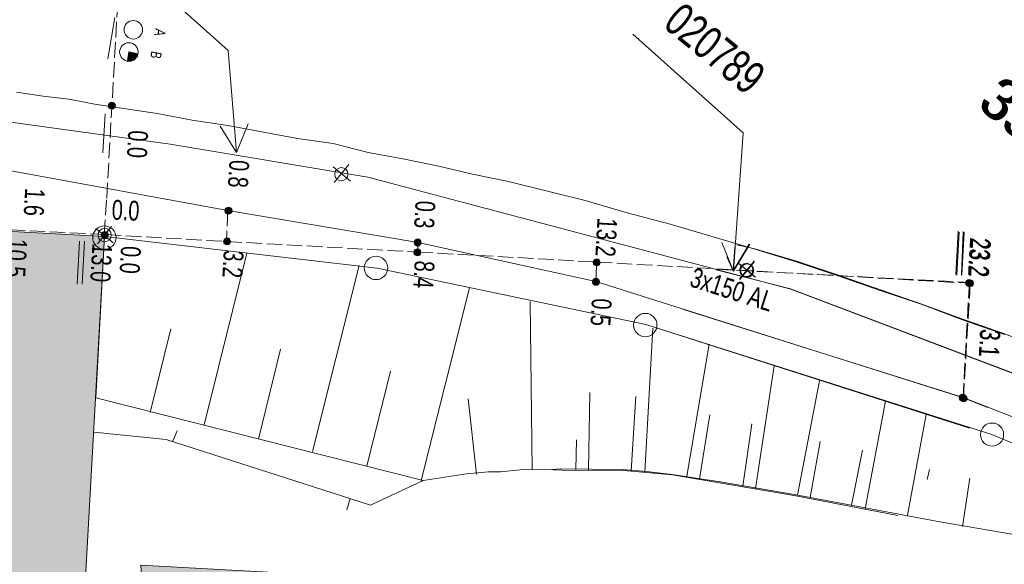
# Model space of a CAD drawing. Header units: metres. Extents: x -740 to 758, y -633 to 854.
# Tile 851 of 1056: x 131 to 158, y 279 to 293. Entities that reach past the tile are written whole.
import ezdxf

# ---------------------------------------------------------------- set-up
doc = ezdxf.new("R2010")
doc.units = ezdxf.units.M
doc.header["$MEASUREMENT"] = 0
doc.linetypes.add('416_125', pattern=[0.5408, 0.416, -0.1248])
for name, color, linetype in [('Grundkarte.LOVION', 7, 'Continuous'), ('Grundkarte_Text.LOVION', 7, 'Continuous'), ('Strom.LOVION', 7, 'Continuous'), ('StromBemass.LOVION', 7, 'Continuous'), ('Telko.LOVION', 7, 'Continuous')]:
    doc.layers.add(name, color=color, linetype=linetype)
doc.styles.add('ERSTELLTER_STIL_1', font='arial.ttf')

msp = doc.modelspace()

# ---------------------------------------------------------------- hatches: boundary and pattern name
at = {"layer": 'Grundkarte.LOVION', "linetype": 'Continuous', "lineweight": 18}
msp.add_hatch(color=9, dxfattribs=at).paths.add_polyline_path([(143.07, 265.52), (153.107, 277.733), (134.713, 278.742), (134.744, 278.125), (133.21, 278.093), (133.732, 287.572), (120.688, 288.277), (120.531, 284.745), (95.83, 285.876), (93.927, 285.986), (86.687, 286.283), (86.689, 285.958), (86.431, 281.647), (84.549, 281.847), (84.414, 278.997), (84.888, 278.984), (86.284, 278.914), (86.041, 274.752), (85.898, 272.285), (108.942, 271.169), (114.553, 270.919), (115.027, 270.906), (119.806, 270.694), (119.625, 266.804), (132.578, 266.12), (132.637, 267.633), (134.182, 267.548), (134.166, 266.807), (134.123, 266.035)])
at = {"layer": 'StromBemass.LOVION', "linetype": 'Continuous', "lineweight": 13}
for points in [[(134.005, 291.024), (134.012, 291.033), (134.017, 291.044), (134.022, 291.055), (134.025, 291.066), (134.026, 291.078), (134.026, 291.09), (134.025, 291.101), (134.022, 291.113), (134.017, 291.124), (134.011, 291.134), (134.004, 291.144), (133.996, 291.152), (133.987, 291.16), (133.977, 291.166), (133.966, 291.171), (133.955, 291.175), (133.944, 291.177), (133.932, 291.178), (133.92, 291.177), (133.908, 291.175), (133.897, 291.171), (133.886, 291.166), (133.876, 291.16), (133.867, 291.152), (133.859, 291.143), (133.852, 291.134), (133.847, 291.123), (133.842, 291.112), (133.839, 291.101), (133.838, 291.089), (133.838, 291.077), (133.84, 291.065), (133.842, 291.054), (133.847, 291.043), (133.853, 291.033), (133.86, 291.023), (133.868, 291.015), (133.877, 291.007), (133.887, 291.001), (133.898, 290.996), (133.909, 290.992), (133.921, 290.99), (133.932, 290.989), (133.944, 290.99), (133.956, 290.992), (133.967, 290.996), (133.978, 291.001), (133.988, 291.007), (133.997, 291.015)], [(134.005, 291.024), (134.012, 291.033), (134.017, 291.044), (134.022, 291.055), (134.025, 291.066), (134.026, 291.078), (134.026, 291.09), (134.025, 291.101), (134.022, 291.113), (134.017, 291.124), (134.011, 291.134), (134.004, 291.144), (133.996, 291.152), (133.987, 291.16), (133.977, 291.166), (133.966, 291.171), (133.955, 291.175), (133.944, 291.177), (133.932, 291.178), (133.92, 291.177), (133.908, 291.175), (133.897, 291.171), (133.886, 291.166), (133.876, 291.16), (133.867, 291.152), (133.859, 291.143), (133.852, 291.134), (133.847, 291.123), (133.842, 291.112), (133.839, 291.101), (133.838, 291.089), (133.838, 291.077), (133.84, 291.065), (133.842, 291.054), (133.847, 291.043), (133.853, 291.033), (133.86, 291.023), (133.868, 291.015), (133.877, 291.007), (133.887, 291.001), (133.898, 290.996), (133.909, 290.992), (133.921, 290.99), (133.932, 290.989), (133.944, 290.99), (133.956, 290.992), (133.967, 290.996), (133.978, 291.001), (133.988, 291.007), (133.997, 291.015)], [(137.137, 288.203), (137.144, 288.213), (137.15, 288.223), (137.154, 288.234), (137.157, 288.246), (137.159, 288.258), (137.159, 288.27), (137.157, 288.282), (137.154, 288.294), (137.15, 288.305), (137.144, 288.316), (137.137, 288.326), (137.128, 288.334), (137.119, 288.342), (137.109, 288.348), (137.098, 288.354), (137.086, 288.357), (137.074, 288.36), (137.062, 288.36), (137.05, 288.359), (137.038, 288.357), (137.027, 288.353), (137.016, 288.348), (137.006, 288.342), (136.997, 288.334), (136.988, 288.325), (136.981, 288.315), (136.975, 288.305), (136.971, 288.293), (136.968, 288.282), (136.967, 288.27), (136.967, 288.258), (136.968, 288.246), (136.971, 288.234), (136.976, 288.223), (136.982, 288.212), (136.989, 288.202), (136.997, 288.193), (137.006, 288.186), (137.017, 288.179), (137.028, 288.174), (137.039, 288.17), (137.051, 288.168), (137.063, 288.168), (137.075, 288.168), (137.087, 288.171), (137.098, 288.174), (137.109, 288.18), (137.12, 288.186), (137.129, 288.194)], [(137.102, 288.225), (137.106, 288.231), (137.11, 288.238), (137.113, 288.245), (137.115, 288.253), (137.116, 288.26), (137.116, 288.268), (137.115, 288.276), (137.113, 288.283), (137.11, 288.29), (137.106, 288.297), (137.102, 288.303), (137.096, 288.309), (137.09, 288.314), (137.084, 288.318), (137.077, 288.321), (137.069, 288.324), (137.062, 288.325), (137.054, 288.326), (137.046, 288.325), (137.039, 288.324), (137.031, 288.321), (137.024, 288.318), (137.018, 288.314), (137.012, 288.309), (137.007, 288.303), (137.002, 288.297), (136.999, 288.29), (136.996, 288.283), (136.994, 288.275), (136.993, 288.268), (136.993, 288.26), (136.994, 288.252), (136.996, 288.245), (136.999, 288.238), (137.002, 288.231), (137.007, 288.225), (137.012, 288.219), (137.018, 288.214), (137.025, 288.21), (137.032, 288.207), (137.039, 288.204), (137.047, 288.203), (137.054, 288.203), (137.062, 288.203), (137.07, 288.205), (137.077, 288.207), (137.084, 288.21), (137.091, 288.214), (137.097, 288.219)], [(133.814, 287.545), (133.821, 287.555), (133.827, 287.565), (133.831, 287.576), (133.834, 287.588), (133.835, 287.599), (133.835, 287.611), (133.834, 287.623), (133.831, 287.634), (133.826, 287.645), (133.821, 287.656), (133.814, 287.665), (133.805, 287.674), (133.796, 287.681), (133.786, 287.687), (133.776, 287.692), (133.764, 287.696), (133.753, 287.698), (133.741, 287.699), (133.729, 287.698), (133.718, 287.696), (133.707, 287.692), (133.696, 287.687), (133.686, 287.681), (133.677, 287.673), (133.669, 287.665), (133.662, 287.655), (133.656, 287.645), (133.652, 287.634), (133.649, 287.622), (133.648, 287.611), (133.648, 287.599), (133.649, 287.587), (133.652, 287.576), (133.657, 287.565), (133.662, 287.554), (133.669, 287.545), (133.677, 287.536), (133.686, 287.529), (133.696, 287.523), (133.707, 287.518), (133.718, 287.514), (133.73, 287.512), (133.742, 287.511), (133.753, 287.512), (133.765, 287.514), (133.776, 287.518), (133.787, 287.523), (133.797, 287.529), (133.806, 287.537)], [(133.826, 287.578), (133.83, 287.584), (133.834, 287.591), (133.837, 287.599), (133.839, 287.606), (133.84, 287.614), (133.84, 287.622), (133.839, 287.63), (133.837, 287.638), (133.834, 287.645), (133.83, 287.652), (133.825, 287.658), (133.82, 287.664), (133.814, 287.669), (133.807, 287.673), (133.8, 287.676), (133.792, 287.679), (133.785, 287.68), (133.777, 287.681), (133.769, 287.68), (133.761, 287.679), (133.754, 287.676), (133.747, 287.673), (133.74, 287.669), (133.734, 287.664), (133.729, 287.658), (133.724, 287.651), (133.72, 287.645), (133.717, 287.637), (133.715, 287.63), (133.714, 287.622), (133.714, 287.614), (133.715, 287.606), (133.717, 287.598), (133.72, 287.591), (133.724, 287.584), (133.729, 287.578), (133.734, 287.572), (133.74, 287.567), (133.747, 287.563), (133.754, 287.56), (133.762, 287.557), (133.769, 287.556), (133.777, 287.555), (133.785, 287.556), (133.793, 287.557), (133.8, 287.56), (133.807, 287.563), (133.814, 287.567), (133.82, 287.572)], [(133.826, 287.578), (133.83, 287.584), (133.834, 287.591), (133.837, 287.599), (133.839, 287.606), (133.84, 287.614), (133.84, 287.622), (133.839, 287.63), (133.837, 287.638), (133.834, 287.645), (133.83, 287.652), (133.825, 287.658), (133.82, 287.664), (133.814, 287.669), (133.807, 287.673), (133.8, 287.676), (133.792, 287.679), (133.785, 287.68), (133.777, 287.681), (133.769, 287.68), (133.761, 287.679), (133.754, 287.676), (133.747, 287.673), (133.74, 287.669), (133.734, 287.664), (133.729, 287.658), (133.724, 287.651), (133.72, 287.645), (133.717, 287.637), (133.715, 287.63), (133.714, 287.622), (133.714, 287.614), (133.715, 287.606), (133.717, 287.598), (133.72, 287.591), (133.724, 287.584), (133.729, 287.578), (133.734, 287.572), (133.74, 287.567), (133.747, 287.563), (133.754, 287.56), (133.762, 287.557), (133.769, 287.556), (133.777, 287.555), (133.785, 287.556), (133.793, 287.557), (133.8, 287.56), (133.807, 287.563), (133.814, 287.567), (133.82, 287.572)], [(133.826, 287.578), (133.83, 287.584), (133.834, 287.591), (133.837, 287.599), (133.839, 287.606), (133.84, 287.614), (133.84, 287.622), (133.839, 287.63), (133.837, 287.638), (133.834, 287.645), (133.83, 287.652), (133.825, 287.658), (133.82, 287.664), (133.814, 287.669), (133.807, 287.673), (133.8, 287.676), (133.792, 287.679), (133.785, 287.68), (133.777, 287.681), (133.769, 287.68), (133.761, 287.679), (133.754, 287.676), (133.747, 287.673), (133.74, 287.669), (133.734, 287.664), (133.729, 287.658), (133.724, 287.651), (133.72, 287.645), (133.717, 287.637), (133.715, 287.63), (133.714, 287.622), (133.714, 287.614), (133.715, 287.606), (133.717, 287.598), (133.72, 287.591), (133.724, 287.584), (133.729, 287.578), (133.734, 287.572), (133.74, 287.567), (133.747, 287.563), (133.754, 287.56), (133.762, 287.557), (133.769, 287.556), (133.777, 287.555), (133.785, 287.556), (133.793, 287.557), (133.8, 287.56), (133.807, 287.563), (133.814, 287.567), (133.82, 287.572)], [(133.826, 287.578), (133.83, 287.584), (133.834, 287.591), (133.837, 287.599), (133.839, 287.606), (133.84, 287.614), (133.84, 287.622), (133.839, 287.63), (133.837, 287.638), (133.834, 287.645), (133.83, 287.652), (133.825, 287.658), (133.82, 287.664), (133.814, 287.669), (133.807, 287.673), (133.8, 287.676), (133.792, 287.679), (133.785, 287.68), (133.777, 287.681), (133.769, 287.68), (133.761, 287.679), (133.754, 287.676), (133.747, 287.673), (133.74, 287.669), (133.734, 287.664), (133.729, 287.658), (133.724, 287.651), (133.72, 287.645), (133.717, 287.637), (133.715, 287.63), (133.714, 287.622), (133.714, 287.614), (133.715, 287.606), (133.717, 287.598), (133.72, 287.591), (133.724, 287.584), (133.729, 287.578), (133.734, 287.572), (133.74, 287.567), (133.747, 287.563), (133.754, 287.56), (133.762, 287.557), (133.769, 287.556), (133.777, 287.555), (133.785, 287.556), (133.793, 287.557), (133.8, 287.56), (133.807, 287.563), (133.814, 287.567), (133.82, 287.572)], [(133.826, 287.578), (133.83, 287.584), (133.834, 287.591), (133.837, 287.599), (133.839, 287.606), (133.84, 287.614), (133.84, 287.622), (133.839, 287.63), (133.837, 287.638), (133.834, 287.645), (133.83, 287.652), (133.825, 287.658), (133.82, 287.664), (133.814, 287.669), (133.807, 287.673), (133.8, 287.676), (133.792, 287.679), (133.785, 287.68), (133.777, 287.681), (133.769, 287.68), (133.761, 287.679), (133.754, 287.676), (133.747, 287.673), (133.74, 287.669), (133.734, 287.664), (133.729, 287.658), (133.724, 287.651), (133.72, 287.645), (133.717, 287.637), (133.715, 287.63), (133.714, 287.622), (133.714, 287.614), (133.715, 287.606), (133.717, 287.598), (133.72, 287.591), (133.724, 287.584), (133.729, 287.578), (133.734, 287.572), (133.74, 287.567), (133.747, 287.563), (133.754, 287.56), (133.762, 287.557), (133.769, 287.556), (133.777, 287.555), (133.785, 287.556), (133.793, 287.557), (133.8, 287.56), (133.807, 287.563), (133.814, 287.567), (133.82, 287.572)], [(137.098, 287.38), (137.105, 287.39), (137.111, 287.4), (137.115, 287.411), (137.118, 287.422), (137.119, 287.434), (137.119, 287.445), (137.118, 287.457), (137.115, 287.468), (137.11, 287.479), (137.105, 287.489), (137.098, 287.499), (137.09, 287.507), (137.081, 287.515), (137.071, 287.521), (137.06, 287.526), (137.049, 287.529), (137.038, 287.531), (137.026, 287.532), (137.014, 287.531), (137.003, 287.529), (136.992, 287.525), (136.981, 287.52), (136.971, 287.514), (136.963, 287.507), (136.955, 287.498), (136.948, 287.489), (136.942, 287.478), (136.938, 287.468), (136.935, 287.456), (136.934, 287.445), (136.934, 287.433), (136.935, 287.421), (136.938, 287.41), (136.942, 287.399), (136.948, 287.389), (136.955, 287.38), (136.963, 287.371), (136.972, 287.364), (136.982, 287.357), (136.992, 287.353), (137.004, 287.349), (137.015, 287.347), (137.027, 287.346), (137.038, 287.347), (137.05, 287.349), (137.061, 287.353), (137.071, 287.358), (137.081, 287.364), (137.09, 287.371)], [(137.064, 287.392), (137.068, 287.398), (137.072, 287.405), (137.075, 287.413), (137.077, 287.421), (137.078, 287.429), (137.078, 287.437), (137.077, 287.445), (137.075, 287.453), (137.072, 287.46), (137.068, 287.467), (137.063, 287.474), (137.058, 287.48), (137.052, 287.485), (137.045, 287.489), (137.037, 287.493), (137.03, 287.495), (137.022, 287.497), (137.014, 287.497), (137.006, 287.496), (136.998, 287.495), (136.99, 287.492), (136.983, 287.489), (136.976, 287.485), (136.97, 287.479), (136.964, 287.473), (136.959, 287.467), (136.955, 287.46), (136.952, 287.452), (136.95, 287.444), (136.949, 287.436), (136.949, 287.428), (136.951, 287.42), (136.953, 287.412), (136.956, 287.405), (136.959, 287.398), (136.964, 287.391), (136.97, 287.385), (136.976, 287.38), (136.983, 287.376), (136.99, 287.373), (136.998, 287.37), (137.006, 287.369), (137.014, 287.368), (137.022, 287.369), (137.03, 287.37), (137.038, 287.373), (137.045, 287.376), (137.052, 287.381), (137.058, 287.386)], [(137.064, 287.392), (137.068, 287.398), (137.072, 287.405), (137.075, 287.413), (137.077, 287.421), (137.078, 287.429), (137.078, 287.437), (137.077, 287.445), (137.075, 287.453), (137.072, 287.46), (137.068, 287.467), (137.063, 287.474), (137.058, 287.48), (137.052, 287.485), (137.045, 287.489), (137.037, 287.493), (137.03, 287.495), (137.022, 287.497), (137.014, 287.497), (137.006, 287.496), (136.998, 287.495), (136.99, 287.492), (136.983, 287.489), (136.976, 287.485), (136.97, 287.479), (136.964, 287.473), (136.959, 287.467), (136.955, 287.46), (136.952, 287.452), (136.95, 287.444), (136.949, 287.436), (136.949, 287.428), (136.951, 287.42), (136.953, 287.412), (136.956, 287.405), (136.959, 287.398), (136.964, 287.391), (136.97, 287.385), (136.976, 287.38), (136.983, 287.376), (136.99, 287.373), (136.998, 287.37), (137.006, 287.369), (137.014, 287.368), (137.022, 287.369), (137.03, 287.37), (137.038, 287.373), (137.045, 287.376), (137.052, 287.381), (137.058, 287.386)], [(142.217, 287.35), (142.224, 287.359), (142.23, 287.369), (142.234, 287.38), (142.237, 287.392), (142.238, 287.403), (142.238, 287.415), (142.237, 287.427), (142.234, 287.438), (142.229, 287.449), (142.224, 287.459), (142.217, 287.469), (142.209, 287.478), (142.2, 287.485), (142.19, 287.491), (142.179, 287.496), (142.168, 287.5), (142.156, 287.502), (142.145, 287.503), (142.133, 287.502), (142.121, 287.5), (142.11, 287.496), (142.099, 287.491), (142.09, 287.485), (142.08, 287.477), (142.072, 287.469), (142.066, 287.459), (142.06, 287.449), (142.056, 287.438), (142.053, 287.426), (142.051, 287.415), (142.051, 287.403), (142.053, 287.391), (142.056, 287.38), (142.06, 287.369), (142.066, 287.359), (142.073, 287.349), (142.081, 287.341), (142.09, 287.333), (142.1, 287.327), (142.111, 287.322), (142.122, 287.318), (142.133, 287.316), (142.145, 287.315), (142.157, 287.316), (142.168, 287.318), (142.18, 287.322), (142.19, 287.327), (142.2, 287.334), (142.209, 287.341)], [(142.203, 287.364), (142.208, 287.371), (142.212, 287.378), (142.215, 287.385), (142.217, 287.393), (142.218, 287.401), (142.218, 287.409), (142.217, 287.416), (142.215, 287.424), (142.212, 287.432), (142.208, 287.438), (142.203, 287.445), (142.198, 287.451), (142.192, 287.456), (142.185, 287.46), (142.178, 287.463), (142.17, 287.466), (142.162, 287.467), (142.154, 287.468), (142.146, 287.467), (142.139, 287.466), (142.131, 287.463), (142.124, 287.46), (142.117, 287.455), (142.111, 287.45), (142.106, 287.445), (142.101, 287.438), (142.097, 287.431), (142.094, 287.424), (142.092, 287.416), (142.091, 287.408), (142.091, 287.4), (142.092, 287.392), (142.094, 287.385), (142.097, 287.377), (142.101, 287.37), (142.106, 287.364), (142.111, 287.358), (142.117, 287.353), (142.124, 287.349), (142.131, 287.345), (142.139, 287.343), (142.147, 287.341), (142.155, 287.341), (142.163, 287.342), (142.17, 287.343), (142.178, 287.346), (142.185, 287.349), (142.192, 287.353), (142.198, 287.358)], [(142.209, 287.086), (142.216, 287.095), (142.222, 287.106), (142.226, 287.117), (142.229, 287.128), (142.231, 287.14), (142.23, 287.151), (142.229, 287.163), (142.226, 287.174), (142.222, 287.185), (142.216, 287.196), (142.209, 287.205), (142.201, 287.214), (142.192, 287.221), (142.182, 287.227), (142.171, 287.232), (142.16, 287.236), (142.149, 287.238), (142.137, 287.239), (142.125, 287.238), (142.114, 287.236), (142.102, 287.232), (142.092, 287.227), (142.082, 287.221), (142.073, 287.213), (142.065, 287.205), (142.058, 287.195), (142.052, 287.185), (142.048, 287.174), (142.045, 287.162), (142.044, 287.151), (142.044, 287.139), (142.045, 287.127), (142.048, 287.116), (142.053, 287.105), (142.058, 287.095), (142.065, 287.085), (142.073, 287.077), (142.082, 287.069), (142.092, 287.063), (142.103, 287.058), (142.114, 287.054), (142.126, 287.052), (142.137, 287.052), (142.149, 287.052), (142.161, 287.055), (142.172, 287.058), (142.182, 287.063), (142.192, 287.07), (142.201, 287.077)], [(142.184, 287.105), (142.189, 287.112), (142.193, 287.119), (142.195, 287.126), (142.197, 287.134), (142.198, 287.142), (142.198, 287.15), (142.197, 287.158), (142.195, 287.166), (142.192, 287.174), (142.188, 287.181), (142.184, 287.187), (142.178, 287.193), (142.172, 287.198), (142.165, 287.203), (142.158, 287.206), (142.15, 287.209), (142.142, 287.21), (142.134, 287.211), (142.126, 287.21), (142.118, 287.209), (142.11, 287.206), (142.103, 287.203), (142.096, 287.198), (142.09, 287.193), (142.084, 287.187), (142.08, 287.181), (142.076, 287.173), (142.073, 287.166), (142.071, 287.158), (142.07, 287.15), (142.07, 287.142), (142.071, 287.134), (142.073, 287.126), (142.076, 287.119), (142.08, 287.111), (142.085, 287.105), (142.09, 287.099), (142.096, 287.094), (142.103, 287.09), (142.111, 287.086), (142.118, 287.084), (142.126, 287.082), (142.134, 287.082), (142.142, 287.082), (142.15, 287.084), (142.158, 287.086), (142.165, 287.09), (142.172, 287.094), (142.178, 287.099)], [(142.188, 287.108), (142.192, 287.114), (142.196, 287.122), (142.199, 287.129), (142.201, 287.137), (142.202, 287.145), (142.202, 287.153), (142.201, 287.161), (142.199, 287.169), (142.196, 287.177), (142.192, 287.184), (142.187, 287.19), (142.182, 287.196), (142.175, 287.201), (142.169, 287.206), (142.161, 287.209), (142.153, 287.212), (142.145, 287.213), (142.137, 287.214), (142.129, 287.213), (142.121, 287.212), (142.114, 287.209), (142.106, 287.206), (142.099, 287.201), (142.093, 287.196), (142.088, 287.19), (142.083, 287.183), (142.079, 287.176), (142.076, 287.169), (142.074, 287.161), (142.073, 287.153), (142.073, 287.145), (142.074, 287.137), (142.076, 287.129), (142.079, 287.121), (142.083, 287.114), (142.088, 287.108), (142.093, 287.102), (142.1, 287.096), (142.107, 287.092), (142.114, 287.089), (142.122, 287.086), (142.13, 287.085), (142.138, 287.084), (142.146, 287.085), (142.154, 287.086), (142.162, 287.089), (142.169, 287.092), (142.176, 287.097), (142.182, 287.102)], [(147.025, 286.815), (147.031, 286.824), (147.037, 286.835), (147.041, 286.846), (147.044, 286.857), (147.046, 286.869), (147.046, 286.881), (147.044, 286.893), (147.041, 286.904), (147.037, 286.915), (147.031, 286.925), (147.024, 286.935), (147.016, 286.944), (147.007, 286.951), (146.997, 286.957), (146.986, 286.962), (146.975, 286.966), (146.963, 286.968), (146.951, 286.969), (146.939, 286.968), (146.928, 286.966), (146.917, 286.962), (146.906, 286.957), (146.896, 286.951), (146.887, 286.943), (146.879, 286.934), (146.872, 286.925), (146.866, 286.914), (146.862, 286.903), (146.859, 286.892), (146.857, 286.88), (146.857, 286.868), (146.859, 286.857), (146.862, 286.845), (146.866, 286.834), (146.872, 286.824), (146.879, 286.814), (146.887, 286.806), (146.896, 286.798), (146.906, 286.792), (146.917, 286.787), (146.928, 286.783), (146.94, 286.781), (146.952, 286.78), (146.964, 286.781), (146.975, 286.783), (146.987, 286.787), (146.997, 286.792), (147.007, 286.798), (147.016, 286.806)], [(147.002, 286.844), (147.006, 286.85), (147.01, 286.857), (147.013, 286.864), (147.014, 286.872), (147.015, 286.879), (147.015, 286.887), (147.014, 286.895), (147.012, 286.902), (147.01, 286.909), (147.006, 286.916), (147.001, 286.922), (146.996, 286.927), (146.99, 286.932), (146.984, 286.936), (146.977, 286.94), (146.97, 286.942), (146.962, 286.943), (146.954, 286.944), (146.947, 286.943), (146.939, 286.942), (146.932, 286.939), (146.925, 286.936), (146.919, 286.932), (146.913, 286.927), (146.908, 286.922), (146.903, 286.915), (146.899, 286.909), (146.897, 286.902), (146.895, 286.894), (146.894, 286.887), (146.894, 286.879), (146.895, 286.871), (146.897, 286.864), (146.9, 286.857), (146.903, 286.85), (146.908, 286.844), (146.913, 286.838), (146.919, 286.834), (146.925, 286.83), (146.932, 286.826), (146.94, 286.824), (146.947, 286.823), (146.955, 286.822), (146.962, 286.823), (146.97, 286.824), (146.977, 286.826), (146.984, 286.83), (146.991, 286.834), (146.996, 286.839)], [(147.005, 286.842), (147.009, 286.848), (147.013, 286.855), (147.016, 286.862), (147.018, 286.869), (147.019, 286.877), (147.019, 286.885), (147.018, 286.893), (147.016, 286.9), (147.013, 286.907), (147.009, 286.914), (147.005, 286.92), (146.999, 286.926), (146.993, 286.931), (146.987, 286.935), (146.98, 286.938), (146.972, 286.941), (146.965, 286.942), (146.957, 286.943), (146.949, 286.942), (146.942, 286.941), (146.934, 286.938), (146.927, 286.935), (146.921, 286.931), (146.915, 286.926), (146.909, 286.92), (146.905, 286.914), (146.901, 286.907), (146.898, 286.9), (146.896, 286.892), (146.895, 286.885), (146.895, 286.877), (146.896, 286.869), (146.898, 286.862), (146.901, 286.854), (146.905, 286.848), (146.91, 286.841), (146.915, 286.836), (146.921, 286.831), (146.928, 286.827), (146.935, 286.823), (146.942, 286.821), (146.95, 286.819), (146.957, 286.819), (146.965, 286.819), (146.973, 286.821), (146.98, 286.823), (146.987, 286.827), (146.994, 286.831), (147, 286.836)], [(147.002, 286.294), (147.009, 286.303), (147.014, 286.314), (147.019, 286.325), (147.022, 286.336), (147.023, 286.348), (147.023, 286.36), (147.022, 286.371), (147.019, 286.383), (147.014, 286.394), (147.009, 286.404), (147.002, 286.414), (146.993, 286.422), (146.984, 286.43), (146.974, 286.436), (146.964, 286.441), (146.952, 286.445), (146.941, 286.447), (146.929, 286.448), (146.917, 286.447), (146.905, 286.445), (146.894, 286.441), (146.883, 286.436), (146.873, 286.429), (146.864, 286.422), (146.856, 286.413), (146.849, 286.404), (146.844, 286.393), (146.839, 286.382), (146.836, 286.371), (146.835, 286.359), (146.835, 286.347), (146.837, 286.335), (146.84, 286.324), (146.844, 286.313), (146.85, 286.303), (146.857, 286.293), (146.865, 286.285), (146.874, 286.277), (146.884, 286.271), (146.895, 286.266), (146.906, 286.262), (146.918, 286.26), (146.929, 286.259), (146.941, 286.26), (146.953, 286.262), (146.964, 286.266), (146.975, 286.271), (146.985, 286.277), (146.994, 286.285)], [(146.978, 286.324), (146.983, 286.331), (146.987, 286.338), (146.99, 286.345), (146.992, 286.353), (146.993, 286.361), (146.993, 286.369), (146.992, 286.377), (146.99, 286.385), (146.987, 286.393), (146.983, 286.4), (146.978, 286.406), (146.972, 286.412), (146.966, 286.417), (146.959, 286.422), (146.952, 286.425), (146.944, 286.427), (146.936, 286.429), (146.928, 286.429), (146.92, 286.429), (146.912, 286.427), (146.904, 286.425), (146.897, 286.421), (146.89, 286.417), (146.884, 286.412), (146.879, 286.406), (146.874, 286.399), (146.87, 286.392), (146.867, 286.385), (146.865, 286.377), (146.864, 286.369), (146.864, 286.361), (146.865, 286.353), (146.867, 286.345), (146.87, 286.337), (146.874, 286.33), (146.879, 286.324), (146.884, 286.318), (146.891, 286.313), (146.897, 286.308), (146.905, 286.305), (146.913, 286.302), (146.92, 286.301), (146.929, 286.3), (146.937, 286.301), (146.945, 286.302), (146.952, 286.305), (146.96, 286.308), (146.966, 286.313), (146.973, 286.318)], [(157.026, 286.262), (157.033, 286.272), (157.039, 286.282), (157.044, 286.294), (157.046, 286.305), (157.048, 286.317), (157.048, 286.329), (157.046, 286.341), (157.043, 286.352), (157.039, 286.363), (157.033, 286.374), (157.026, 286.383), (157.018, 286.392), (157.009, 286.4), (156.999, 286.406), (156.988, 286.411), (156.976, 286.415), (156.965, 286.417), (156.953, 286.418), (156.941, 286.417), (156.929, 286.414), (156.918, 286.411), (156.907, 286.406), (156.897, 286.399), (156.888, 286.392), (156.88, 286.383), (156.873, 286.373), (156.867, 286.363), (156.863, 286.352), (156.86, 286.34), (156.858, 286.328), (156.858, 286.316), (156.86, 286.304), (156.863, 286.293), (156.867, 286.282), (156.873, 286.271), (156.88, 286.262), (156.888, 286.253), (156.898, 286.246), (156.908, 286.239), (156.918, 286.234), (156.93, 286.231), (156.942, 286.228), (156.953, 286.228), (156.965, 286.228), (156.977, 286.231), (156.988, 286.234), (156.999, 286.24), (157.009, 286.246), (157.018, 286.254)], [(157.043, 286.253), (157.05, 286.262), (157.055, 286.273), (157.06, 286.284), (157.063, 286.295), (157.064, 286.307), (157.064, 286.319), (157.063, 286.331), (157.06, 286.342), (157.055, 286.353), (157.049, 286.364), (157.042, 286.373), (157.034, 286.382), (157.025, 286.389), (157.015, 286.396), (157.004, 286.401), (156.993, 286.404), (156.981, 286.406), (156.969, 286.407), (156.958, 286.406), (156.946, 286.404), (156.935, 286.4), (156.924, 286.395), (156.914, 286.389), (156.905, 286.381), (156.897, 286.373), (156.89, 286.363), (156.884, 286.353), (156.88, 286.342), (156.877, 286.33), (156.875, 286.318), (156.875, 286.306), (156.877, 286.295), (156.88, 286.283), (156.884, 286.272), (156.89, 286.262), (156.897, 286.252), (156.905, 286.244), (156.914, 286.236), (156.925, 286.23), (156.935, 286.225), (156.947, 286.221), (156.958, 286.219), (156.97, 286.218), (156.982, 286.219), (156.994, 286.221), (157.005, 286.225), (157.016, 286.23), (157.026, 286.236), (157.035, 286.244)], [(157.005, 286.295), (157.009, 286.301), (157.013, 286.308), (157.016, 286.315), (157.018, 286.323), (157.019, 286.331), (157.019, 286.338), (157.018, 286.346), (157.016, 286.354), (157.013, 286.361), (157.009, 286.368), (157.005, 286.374), (156.999, 286.379), (156.993, 286.384), (156.987, 286.388), (156.98, 286.392), (156.972, 286.394), (156.965, 286.396), (156.957, 286.396), (156.949, 286.396), (156.942, 286.394), (156.934, 286.392), (156.927, 286.388), (156.921, 286.384), (156.915, 286.379), (156.909, 286.373), (156.905, 286.367), (156.901, 286.36), (156.898, 286.353), (156.896, 286.346), (156.895, 286.338), (156.895, 286.33), (156.896, 286.323), (156.898, 286.315), (156.901, 286.308), (156.905, 286.301), (156.91, 286.295), (156.915, 286.289), (156.921, 286.284), (156.928, 286.28), (156.935, 286.277), (156.942, 286.274), (156.95, 286.273), (156.957, 286.273), (156.965, 286.273), (156.973, 286.274), (156.98, 286.277), (156.987, 286.28), (156.994, 286.284), (157, 286.289)], [(157.007, 286.292), (157.012, 286.298), (157.016, 286.305), (157.019, 286.312), (157.021, 286.32), (157.021, 286.328), (157.021, 286.336), (157.02, 286.343), (157.018, 286.351), (157.016, 286.358), (157.012, 286.365), (157.007, 286.371), (157.002, 286.377), (156.996, 286.382), (156.989, 286.386), (156.982, 286.39), (156.974, 286.392), (156.967, 286.394), (156.959, 286.394), (156.951, 286.393), (156.943, 286.392), (156.936, 286.39), (156.929, 286.386), (156.922, 286.382), (156.916, 286.377), (156.911, 286.371), (156.906, 286.365), (156.903, 286.358), (156.9, 286.351), (156.898, 286.343), (156.897, 286.335), (156.897, 286.327), (156.898, 286.32), (156.9, 286.312), (156.903, 286.305), (156.906, 286.298), (156.911, 286.292), (156.917, 286.286), (156.923, 286.281), (156.929, 286.277), (156.936, 286.273), (156.944, 286.271), (156.952, 286.27), (156.959, 286.269), (156.967, 286.27), (156.975, 286.271), (156.982, 286.274), (156.989, 286.277), (156.996, 286.281), (157.002, 286.286)], [(157.028, 286.276), (157.032, 286.282), (157.036, 286.289), (157.039, 286.297), (157.041, 286.304), (157.042, 286.312), (157.042, 286.32), (157.041, 286.327), (157.039, 286.335), (157.036, 286.342), (157.032, 286.349), (157.028, 286.355), (157.022, 286.361), (157.016, 286.366), (157.01, 286.37), (157.003, 286.373), (156.995, 286.376), (156.987, 286.377), (156.98, 286.378), (156.972, 286.377), (156.964, 286.376), (156.957, 286.373), (156.95, 286.37), (156.943, 286.366), (156.937, 286.361), (156.932, 286.355), (156.927, 286.349), (156.923, 286.342), (156.921, 286.335), (156.919, 286.327), (156.918, 286.319), (156.918, 286.311), (156.919, 286.304), (156.921, 286.296), (156.924, 286.289), (156.927, 286.282), (156.932, 286.276), (156.937, 286.27), (156.943, 286.265), (156.95, 286.261), (156.957, 286.258), (156.965, 286.255), (156.972, 286.254), (156.98, 286.253), (156.988, 286.254), (156.995, 286.255), (157.003, 286.258), (157.01, 286.261), (157.017, 286.265), (157.023, 286.27)], [(157.03, 286.274), (157.034, 286.28), (157.038, 286.287), (157.041, 286.294), (157.043, 286.301), (157.044, 286.309), (157.044, 286.317), (157.043, 286.325), (157.041, 286.332), (157.038, 286.339), (157.034, 286.346), (157.029, 286.352), (157.024, 286.358), (157.018, 286.363), (157.011, 286.367), (157.004, 286.37), (156.997, 286.373), (156.989, 286.374), (156.982, 286.375), (156.974, 286.374), (156.966, 286.373), (156.959, 286.37), (156.952, 286.367), (156.945, 286.363), (156.939, 286.358), (156.934, 286.352), (156.93, 286.346), (156.926, 286.339), (156.923, 286.332), (156.921, 286.324), (156.92, 286.317), (156.92, 286.309), (156.921, 286.301), (156.923, 286.294), (156.926, 286.286), (156.93, 286.28), (156.934, 286.273), (156.94, 286.268), (156.946, 286.263), (156.952, 286.259), (156.959, 286.255), (156.967, 286.253), (156.974, 286.252), (156.982, 286.251), (156.99, 286.252), (156.997, 286.253), (157.005, 286.255), (157.012, 286.259), (157.018, 286.263), (157.024, 286.268)], [(156.85, 283.181), (156.857, 283.19), (156.863, 283.201), (156.867, 283.212), (156.87, 283.223), (156.871, 283.235), (156.871, 283.247), (156.87, 283.259), (156.867, 283.27), (156.862, 283.281), (156.857, 283.292), (156.85, 283.301), (156.841, 283.31), (156.832, 283.317), (156.822, 283.324), (156.811, 283.329), (156.8, 283.332), (156.788, 283.334), (156.777, 283.335), (156.765, 283.334), (156.753, 283.332), (156.742, 283.328), (156.731, 283.323), (156.721, 283.317), (156.712, 283.309), (156.704, 283.301), (156.697, 283.291), (156.691, 283.281), (156.687, 283.27), (156.684, 283.258), (156.683, 283.246), (156.683, 283.234), (156.684, 283.223), (156.687, 283.211), (156.691, 283.2), (156.697, 283.19), (156.704, 283.18), (156.712, 283.172), (156.722, 283.164), (156.732, 283.158), (156.742, 283.153), (156.754, 283.149), (156.765, 283.147), (156.777, 283.146), (156.789, 283.147), (156.801, 283.149), (156.812, 283.153), (156.823, 283.158), (156.833, 283.164), (156.842, 283.172)], [(156.872, 283.162), (156.879, 283.172), (156.884, 283.182), (156.888, 283.193), (156.891, 283.204), (156.893, 283.216), (156.893, 283.227), (156.891, 283.239), (156.888, 283.25), (156.884, 283.261), (156.878, 283.272), (156.871, 283.281), (156.863, 283.289), (156.854, 283.297), (156.844, 283.303), (156.834, 283.308), (156.823, 283.312), (156.811, 283.314), (156.799, 283.315), (156.788, 283.314), (156.776, 283.312), (156.765, 283.308), (156.755, 283.303), (156.745, 283.297), (156.736, 283.289), (156.728, 283.28), (156.721, 283.271), (156.715, 283.261), (156.711, 283.25), (156.708, 283.239), (156.707, 283.227), (156.707, 283.215), (156.708, 283.204), (156.711, 283.192), (156.716, 283.181), (156.721, 283.171), (156.728, 283.162), (156.736, 283.153), (156.745, 283.146), (156.755, 283.14), (156.766, 283.135), (156.777, 283.131), (156.788, 283.129), (156.8, 283.128), (156.812, 283.129), (156.823, 283.131), (156.834, 283.135), (156.845, 283.14), (156.855, 283.146), (156.864, 283.154)], [(156.83, 283.205), (156.835, 283.211), (156.839, 283.218), (156.842, 283.226), (156.844, 283.234), (156.845, 283.242), (156.845, 283.251), (156.844, 283.259), (156.841, 283.267), (156.838, 283.274), (156.834, 283.282), (156.83, 283.288), (156.824, 283.294), (156.818, 283.299), (156.811, 283.304), (156.803, 283.307), (156.795, 283.31), (156.787, 283.311), (156.779, 283.312), (156.771, 283.311), (156.763, 283.31), (156.755, 283.307), (156.747, 283.304), (156.74, 283.299), (156.734, 283.294), (156.728, 283.288), (156.724, 283.281), (156.72, 283.274), (156.717, 283.266), (156.715, 283.258), (156.714, 283.25), (156.714, 283.242), (156.715, 283.234), (156.717, 283.226), (156.72, 283.218), (156.724, 283.211), (156.729, 283.204), (156.734, 283.198), (156.741, 283.193), (156.748, 283.189), (156.755, 283.185), (156.763, 283.183), (156.771, 283.181), (156.779, 283.181), (156.788, 283.181), (156.796, 283.183), (156.803, 283.185), (156.811, 283.189), (156.818, 283.193), (156.824, 283.199)], [(156.846, 283.197), (156.851, 283.203), (156.855, 283.21), (156.857, 283.217), (156.859, 283.224), (156.86, 283.232), (156.86, 283.24), (156.859, 283.248), (156.857, 283.255), (156.854, 283.262), (156.851, 283.269), (156.846, 283.275), (156.841, 283.281), (156.835, 283.286), (156.828, 283.29), (156.821, 283.293), (156.814, 283.296), (156.806, 283.297), (156.798, 283.298), (156.791, 283.297), (156.783, 283.296), (156.776, 283.293), (156.769, 283.29), (156.762, 283.286), (156.756, 283.281), (156.751, 283.275), (156.746, 283.269), (156.743, 283.262), (156.74, 283.255), (156.738, 283.247), (156.737, 283.24), (156.737, 283.232), (156.738, 283.224), (156.74, 283.217), (156.743, 283.209), (156.747, 283.203), (156.751, 283.196), (156.756, 283.191), (156.762, 283.186), (156.769, 283.182), (156.776, 283.178), (156.783, 283.176), (156.791, 283.175), (156.799, 283.174), (156.807, 283.175), (156.814, 283.176), (156.822, 283.179), (156.829, 283.182), (156.835, 283.186), (156.841, 283.191)]]:
    msp.add_hatch(color=7, dxfattribs=at).paths.add_polyline_path(points)
at = {"layer": 'Telko.LOVION', "linetype": 'Continuous', "lineweight": 13}
msp.add_hatch(color=7, dxfattribs=at).paths.add_polyline_path([(134.35, 292.288), (134.366, 292.274), (134.454, 292.283), (134.467, 292.299), (134.525, 292.305), (134.618, 292.417), (134.615, 292.447), (134.641, 292.479), (134.385, 292.528)])

# ---------------------------------------------------------------- linework, layer by layer
at = {"layer": 'Grundkarte.LOVION', "color": 8, "linetype": 'Continuous', "lineweight": 18}
for points in [[(131.372, 291.45), (132.092, 291.343), (132.78, 291.262), (133.473, 291.123), (135.153, 290.874), (136.086, 290.699), (137.046, 290.556), (138.913, 290.207), (139.872, 290.064), (140.811, 289.831), (141.745, 289.656), (142.71, 289.455), (143.617, 289.248), (144.582, 289.047), (145.522, 288.814), (146.642, 288.539), (147.768, 288.206), (148.921, 287.905), (151.173, 287.238), (152.331, 286.878), (153.431, 286.513), (154.563, 286.121), (155.663, 285.756), (156.768, 285.332), (157.9, 284.94)], [(156.964, 282.425), (148.268, 285.21), (141.056, 286.722), (133.732, 287.572), (120.688, 288.277), (97.314, 288.534), (84.781, 286.126), (84.414, 278.997), (84.171, 274.835), (85.898, 272.285), (86.77, 270.922), (91.245, 268.374), (114.84, 267.075), (119.625, 266.804), (132.578, 266.12), (133.292, 266.072), (134.123, 266.035), (143.07, 265.52)], [(132.61, 252.793), (133.292, 266.072), (134.123, 266.035), (143.07, 265.52), (134.123, 266.035), (133.292, 266.072), (132.578, 266.12), (119.625, 266.804), (114.84, 267.075), (91.245, 268.374), (86.77, 270.922), (85.898, 272.285), (84.171, 274.835), (84.414, 278.997), (84.781, 286.126), (97.314, 288.534), (120.688, 288.277), (133.732, 287.572), (141.056, 286.722), (148.268, 285.21), (156.964, 282.425)], [(156.964, 282.425), (148.268, 285.21), (141.056, 286.722), (133.732, 287.572), (120.688, 288.277), (97.314, 288.534), (84.781, 286.126), (84.414, 278.997), (84.171, 274.835), (85.898, 272.285), (86.77, 270.922), (91.245, 268.374), (114.84, 267.075), (119.625, 266.804), (132.578, 266.12), (133.292, 266.072), (132.61, 252.793)], [(95.83, 285.876), (120.531, 284.745), (120.688, 288.277), (133.732, 287.572), (133.21, 278.093), (134.744, 278.125), (134.713, 278.742), (153.107, 277.733)], [(150.71, 287.35), (151.163, 287.246), (152.289, 286.913), (153.389, 286.548), (155.653, 285.764), (156.726, 285.366), (157.858, 284.975), (158.963, 284.551)], [(148.808, 285.036), (157.562, 282.256), (164.004, 279.546), (166.618, 278.206), (177.506, 272.65), (173.005, 263.964), (162.013, 264.544), (134.081, 266.069), (133.25, 266.106)], [(310.777, 240.873), (315.035, 231.181), (315.845, 229.546), (314.443, 231.183), (312.593, 232.273), (310.203, 232.837), (292.442, 234.026), (283.484, 234.658), (277.078, 235.184), (270.704, 235.684), (264.158, 236.433), (257.818, 237.498), (253.412, 238.427), (249.907, 239.207), (242.269, 241.446), (234.677, 244.132), (227.343, 247.198), (220.091, 250.627), (197.93, 262.056), (177.506, 272.65), (166.618, 278.206), (164.004, 279.546), (157.562, 282.256), (148.808, 285.036)], [(310.777, 240.873), (315.035, 231.181), (314.443, 231.183), (312.593, 232.273), (310.203, 232.837), (292.442, 234.026), (283.484, 234.658), (277.078, 235.184), (270.704, 235.684), (264.158, 236.433), (257.818, 237.498), (253.412, 238.427), (249.907, 239.207), (242.269, 241.446), (234.677, 244.132), (227.343, 247.198), (220.091, 250.627), (197.93, 262.056), (177.506, 272.65), (166.618, 278.206), (164.004, 279.546), (157.562, 282.256), (148.808, 285.036)], [(135.69, 282.355), (135.57, 282.077)], [(142.293, 281.02), (140.881, 280.35), (135.388, 282.118), (133.448, 282.313)], [(140.243, 280.229), (140.331, 280.533)]]:
    msp.add_lwpolyline(points, dxfattribs=at)
at = {"layer": 'Grundkarte.LOVION', "color": 253, "linetype": 'Continuous', "lineweight": 18}
for points in [[(143.07, 265.52), (134.123, 266.035), (133.292, 266.072), (132.578, 266.12), (119.625, 266.804), (114.84, 267.075), (91.245, 268.374), (86.77, 270.922), (85.898, 272.285), (84.171, 274.835), (84.414, 278.997), (84.781, 286.126), (97.314, 288.534), (120.688, 288.277), (133.732, 287.572), (141.056, 286.722), (148.268, 285.21), (156.964, 282.425)], [(148.808, 285.036), (157.562, 282.256), (164.004, 279.546), (166.618, 278.206), (177.506, 272.65), (173.005, 263.964), (162.013, 264.544), (134.081, 266.069), (133.25, 266.106)]]:
    msp.add_lwpolyline(points, dxfattribs=at)
at = {"layer": 'Grundkarte.LOVION', "color": 7, "linetype": 'Continuous', "lineweight": 13}
for points in [[(156.964, 282.425), (148.268, 285.21), (141.056, 286.722), (133.732, 287.572), (133.506, 283.235), (142.293, 281.02), (143.459, 281.193), (144.044, 281.251), (144.369, 281.253), (144.896, 281.304), (145.338, 281.318), (146.02, 281.296), (147.677, 281.281), (148.988, 281.172), (152.294, 280.609), (155.035, 280.079)], [(136.413, 282.514), (137.559, 287.119)], [(139.321, 281.794), (140.576, 286.793)], [(142.235, 281.015), (143.531, 286.195)], [(145.221, 281.306), (145.164, 285.823)], [(134.962, 282.845), (135.512, 285.086)], [(148.808, 285.036), (157.562, 282.256), (164.004, 279.546), (162.305, 278.789), (162.097, 278.798), (161.799, 278.828), (161.409, 278.879), (160.14, 279.168), (159.446, 279.307), (158.332, 279.524), (158.15, 279.565), (156.167, 279.903), (152.252, 280.643), (150.268, 280.981), (148.978, 281.18), (148.29, 281.261), (147.635, 281.315), (145.978, 281.33), (145.744, 281.308)], [(148.242, 281.247), (148.455, 285.11)], [(137.87, 282.125), (138.461, 284.547)], [(149.367, 281.13), (149.966, 284.676)], [(140.778, 281.404), (141.416, 283.949)], [(151.211, 280.799), (151.716, 284.099)], [(152.343, 280.623), (152.929, 283.695)], [(143.725, 281.19), (143.498, 283.207)], [(146.728, 281.306), (146.762, 283.378)], [(147.875, 281.279), (148.005, 283.272)], [(154.161, 280.259), (154.706, 283.15)], [(149.708, 281.065), (149.984, 282.777)], [(155.292, 280.084), (155.795, 282.793)], [(150.871, 280.863), (151.12, 282.543)], [(146.394, 281.312), (146.404, 282.111)], [(152.683, 280.558), (152.95, 282.062)], [(153.788, 280.35), (154.087, 281.828)], [(155.828, 281.043), (155.89, 281.315)], [(156.769, 279.785), (156.968, 281.075)]]:
    msp.add_lwpolyline(points, dxfattribs=at)
at = {"layer": 'Grundkarte.LOVION', "color": 9, "linetype": 'Continuous', "lineweight": 18}
for centre, radius in [((133.733, 287.541), 0.314), ((141.025, 286.726), 0.314), ((148.256, 285.193), 0.313), ((157.567, 282.251), 0.31)]:
    msp.add_circle(centre, radius, dxfattribs=at)
at = {"layer": 'Strom.LOVION', "color": 1, "linetype": 'Continuous', "lineweight": 18}
for points in [[(157.442, 282.974), (156.796, 283.236), (146.928, 286.365), (142.157, 287.406), (137.048, 288.266), (131.27, 289.326), (126.985, 290.075), (120.279, 290.498), (115.208, 290.52), (104.097, 290.039), (97.783, 289.629), (95.413, 289.234), (92.342, 288.446), (90.833, 288.314)], [(213.716, 254.171), (197.242, 263.053), (193.556, 264.628), (192.109, 265.521), (190.254, 266.803), (189.029, 267.703), (185.393, 269.372), (169.332, 277.806), (163.347, 280.679), (156.786, 283.244), (149.283, 285.614)]]:
    msp.add_lwpolyline(points, dxfattribs=at)
at = {"layer": 'Strom.LOVION', "color": 9, "linetype": 'Continuous', "lineweight": 18}
for points in [[(133.504, 287.786), (133.97, 287.403)], [(133.544, 287.376), (133.927, 287.842)]]:
    msp.add_lwpolyline(points, dxfattribs=at)
msp.add_circle((133.74, 287.608), 0.178, dxfattribs=at)
at = {"layer": 'StromBemass.LOVION', "color": 7, "linetype": '416_125', "lineweight": 13}
for points in [[(133.729, 287.601), (133.794, 288.598), (134.771, 305.969), (135.299, 314.769), (134.884, 314.788), (133.592, 314.853)], [(120.754, 288.357), (126.876, 288.01), (131.187, 287.752), (133.771, 287.62), (137.011, 287.435), (142.137, 287.153), (146.951, 286.884), (156.982, 286.313), (156.796, 283.236)], [(137.048, 288.266), (137.011, 287.435)], [(142.157, 287.406), (142.137, 287.153)], [(146.928, 286.365), (146.951, 286.884)], [(150.168, 286.691), (156.956, 286.335), (156.786, 283.244)]]:
    msp.add_lwpolyline(points, dxfattribs=at)
at = {"layer": 'StromBemass.LOVION', "color": 7, "linetype": 'Continuous', "lineweight": 13}
for points in [[(156.659, 287.71), (156.595, 286.551)], [(156.685, 287.688), (156.621, 286.529)], [(156.793, 287.708), (156.745, 286.536)], [(156.819, 287.687), (156.755, 286.528)], [(133.064, 287.448), (133, 286.289)], [(133.197, 287.446), (133.133, 286.287)]]:
    msp.add_lwpolyline(points, dxfattribs=at)
for centre, radius in [((133.932, 291.083), 0.0943), ((133.932, 291.083), 0.0943), ((137.063, 288.264), 0.0964), ((137.054, 288.264), 0.0615), ((133.741, 287.605), 0.0939), ((133.777, 287.618), 0.0628), ((133.777, 287.618), 0.0628), ((133.777, 287.618), 0.0628), ((133.777, 287.618), 0.0628), ((133.777, 287.618), 0.0628), ((137.026, 287.439), 0.093), ((137.014, 287.433), 0.0645), ((137.014, 287.433), 0.0645), ((142.145, 287.409), 0.0936), ((142.155, 287.404), 0.0634), ((142.137, 287.145), 0.0936), ((142.134, 287.146), 0.0644), ((142.138, 287.149), 0.0647), ((146.952, 286.875), 0.0944), ((146.955, 286.883), 0.0609), ((146.957, 286.881), 0.0619), ((146.929, 286.353), 0.0942), ((146.928, 286.365), 0.0645), ((156.953, 286.323), 0.095), ((156.97, 286.313), 0.0945), ((156.957, 286.334), 0.0618), ((156.959, 286.332), 0.0625), ((156.98, 286.316), 0.0622), ((156.982, 286.313), 0.0618), ((156.777, 283.241), 0.0945), ((156.8, 283.221), 0.0932), ((156.779, 283.246), 0.0656), ((156.799, 283.236), 0.0618)]:
    msp.add_circle(centre, radius, dxfattribs=at)
at = {"layer": 'Telko.LOVION', "color": 1, "linetype": 'Continuous', "lineweight": 18}
for points in [[(158.181, 283.874), (152.166, 286.153), (140.803, 289.165), (135.499, 290.05), (128.099, 291.071), (127.456, 290.845), (127.21, 291.397), (128.229, 312.718), (128.3, 313.198)], [(180.715, 273.377), (167.767, 280.062), (158.278, 283.848), (152.156, 286.161), (150.155, 286.675)]]:
    msp.add_lwpolyline(points, dxfattribs=at)
at = {"layer": 'Telko.LOVION', "color": 49, "linetype": 'Continuous', "lineweight": 18}
for points in [[(134.157, 295.165), (137.056, 292.567), (137.28, 289.825)], [(147.919, 293.008), (150.883, 290.357), (150.626, 286.638)], [(150.657, 287.285), (150.616, 286.646)]]:
    msp.add_lwpolyline(points, dxfattribs=at)
at = {"layer": 'Telko.LOVION', "color": 7, "linetype": 'Continuous', "lineweight": 13}
for points in [[(134.014, 293.452), (133.827, 292.34)], [(133.749, 290.869), (133.69, 289.814)], [(137.589, 290.595), (137.28, 289.825), (136.841, 290.536)], [(151.058, 287.36), (150.626, 286.638), (150.314, 287.405)], [(151.048, 287.368), (150.616, 286.646), (150.445, 287.028)]]:
    msp.add_lwpolyline(points, dxfattribs=at)
msp.add_lwpolyline([(134.35, 292.288), (134.385, 292.528), (134.641, 292.479), (134.615, 292.447), (134.618, 292.417), (134.525, 292.305), (134.467, 292.299), (134.454, 292.283), (134.366, 292.274)], close=True, dxfattribs=at)
at = {"layer": 'Telko.LOVION', "color": 9, "linetype": 'Continuous', "lineweight": 18}
for points in [[(139.901, 289.018), (140.297, 289.5)], [(139.901, 289.018), (140.297, 289.5)], [(139.901, 289.018), (140.297, 289.5)], [(139.874, 289.444), (140.34, 289.061)], [(139.874, 289.444), (140.34, 289.061)], [(139.874, 289.444), (140.34, 289.061)], [(150.742, 286.865), (151.208, 286.482)], [(150.742, 286.865), (151.208, 286.482)], [(150.768, 286.844), (151.218, 286.474)], [(150.768, 286.844), (151.218, 286.474)], [(150.785, 286.426), (151.181, 286.908)], [(150.785, 286.426), (151.181, 286.908)], [(150.795, 286.418), (151.191, 286.9)], [(150.795, 286.418), (151.191, 286.9)]]:
    msp.add_lwpolyline(points, dxfattribs=at)
at = {"layer": 'Telko.LOVION', "color": 7, "linetype": 'Continuous', "lineweight": 13}
for centre in [(134.509, 293.123), (134.389, 292.526)]:
    msp.add_circle(centre, 0.248, dxfattribs=at)
at = {"layer": 'Telko.LOVION', "color": 9, "linetype": 'Continuous', "lineweight": 18}
for centre, radius in [((140.094, 289.246), 0.178), ((140.094, 289.246), 0.178), ((140.094, 289.246), 0.178), ((150.968, 286.672), 0.178), ((150.968, 286.672), 0.178), ((150.99, 286.655), 0.179), ((150.99, 286.655), 0.179)]:
    msp.add_circle(centre, radius, dxfattribs=at)

# ---------------------------------------------------------------- texts
at = {"layer": 'Grundkarte_Text.LOVION', "color": 7, "linetype": 'Continuous', "lineweight": 13, "attachment_point": 7, "style": 'ERSTELLTER_STIL_1'}
for insert, char_height, rotation in [((157.121, 291.066), 1.12432, 320.5838), ((157.163, 291.031), 1.12429, 320.5858)]:
    msp.add_mtext('{\\A1;\\W0.89450x;391}', dxfattribs=dict(at, insert=insert, char_height=char_height, rotation=rotation))
at = {"layer": 'Strom.LOVION', "color": 1, "linetype": 'Continuous', "lineweight": 18, "attachment_point": 7, "style": 'ERSTELLTER_STIL_1'}
for s, insert, char_height, rotation in [('{\\A1;\\W0.71560x;0.0}', (134.367, 290.433), 0.53354, 267.2452), ('{\\A1;\\W0.72503x;3x150 AL}', (149.412, 286.236), 0.53355, 342.2437)]:
    msp.add_mtext(s, dxfattribs=dict(at, insert=insert, char_height=char_height, rotation=rotation))
at = {"layer": 'StromBemass.LOVION', "color": 7, "linetype": 'Continuous', "lineweight": 13, "char_height": 0.53354, "attachment_point": 7, "style": 'ERSTELLTER_STIL_1'}
for s, insert, rotation in [('{\\A1;\\W0.71559x;0.8}', (137.084, 289.638), 266.7799), ('{\\A1;\\W0.71558x;1.6}', (131.599, 288.877), 266.7803), ('{\\A1;\\W0.71558x;0.0}', (133.919, 288.018), 357.2467), ('{\\A1;\\W0.71558x;0.3}', (142.082, 288.545), 266.7799), ('{\\A1;\\W0.71558x;13.2}', (146.965, 288.081), 266.7799), ('{\\A1;\\W0.71558x;10.5}', (131.121, 287.529), 266.7799), ('{\\A1;\\W0.71558x;23.2}', (156.971, 287.553), 266.7803), ('{\\A1;\\W0.71558x;23.2}', (156.997, 287.531), 266.7803), ('{\\A1;\\W0.71558x;13.0}', (133.404, 287.396), 266.7803), ('{\\A1;\\W0.71558x;0.0}', (134.175, 287.327), 266.7799), ('{\\A1;\\W0.71558x;3.2}', (136.933, 287.214), 266.7803), ('{\\A1;\\W0.71558x;8.4}', (142.059, 286.933), 266.7803), ('{\\A1;\\W0.71558x;0.5}', (146.817, 285.921), 266.7799), ('{\\A1;\\W0.71558x;3.1}', (157.242, 285.094), 266.7799), ('{\\A1;\\W0.71558x;3.1}', (157.252, 285.086), 266.7803)]:
    msp.add_mtext(s, dxfattribs=dict(at, insert=insert, rotation=rotation))
at = {"layer": 'Telko.LOVION', "color": 220, "linetype": 'Continuous', "lineweight": 18, "insert": (148.689, 293.211), "char_height": 0.88922, "attachment_point": 7, "rotation": 320.5841, "style": 'ERSTELLTER_STIL_1'}
msp.add_mtext('{\\A1;\\W0.71561x;020789}', dxfattribs=at)
at = {"layer": 'Telko.LOVION', "color": 7, "linetype": 'Continuous', "lineweight": 13, "char_height": 0.28557, "attachment_point": 7, "rotation": 259.937, "style": 'ERSTELLTER_STIL_1'}
for s, insert in [('{\\A1;\\W0.71005x;A}', (135.103, 293.167)), ('{\\A1;\\W0.71532x;B}', (134.995, 292.563))]:
    msp.add_mtext(s, dxfattribs=dict(at, insert=insert))

doc.saveas('drawing.dxf')
